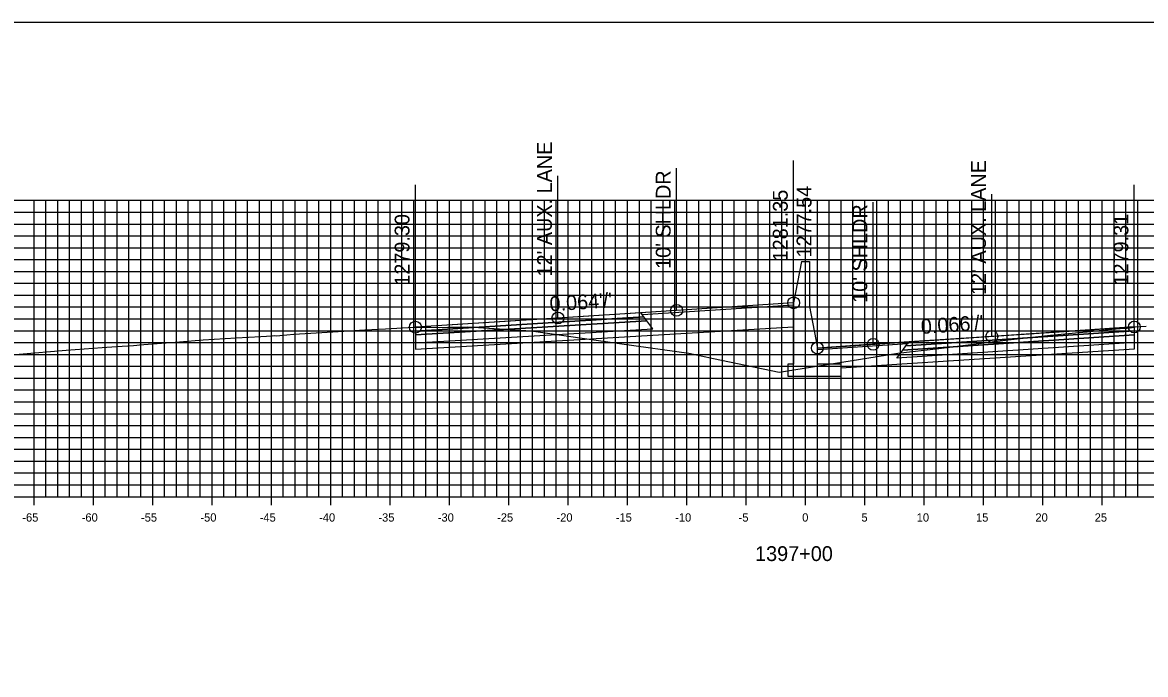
# Model space of a CAD drawing. Extents: x 674939 to 678919, y 750652 to 765176.
# Drawn here: x 678672.6 to 678767.2, y 756147.6 to 756202.6 of the extents above; entities that cross this region are included whole.
import ezdxf

# ---------------------------------------------------------------- set-up
doc = ezdxf.new("R2010")
doc.units = 0
for name, color, linetype in [('R_Alt Surface', 7, 'Continuous'), ('R_Axis', 7, 'Continuous'), ('R_Axis Annot', 7, 'Continuous'), ('R_Exist Surface', 7, 'Continuous'), ('R_Fin Surface', 7, 'Continuous'), ('R_Grid', 7, 'Continuous'), ('R_No Plot', 7, 'Continuous'), ('R_Proposed Road', 7, 'Continuous'), ('R_Xsect Elev', 7, 'Continuous'), ('R_Xsect Slope', 7, 'Continuous')]:
    doc.layers.add(name, color=color, linetype=linetype)

msp = doc.modelspace()

# ---------------------------------------------------------------- linework, layer by layer
at = {"layer": 'R_Alt Surface'}
for points in [[(678705.669, 756176.52), (678705.669, 756176.19), (678725.169, 756177.393), (678724.919, 756177.733)], [(678705.669, 756176.19), (678705.669, 756175.53), (678725.669, 756176.713), (678725.169, 756177.393)], [(678766.232, 756176.205), (678766.232, 756175.545), (678746.232, 756174.244), (678746.732, 756174.924)], [(678766.232, 756176.535), (678766.232, 756176.205), (678746.732, 756174.924), (678746.982, 756175.264)]]:
    msp.add_lwpolyline(points, close=True, dxfattribs=at)
for points in [[(678725.669, 756176.173), (678737.533, 756176.875)], [(678705.669, 756175.53), (678705.669, 756174.99), (678725.669, 756176.173)], [(678766.232, 756175.545), (678766.233, 756175.005), (678746.232, 756173.704)], [(678746.232, 756173.704), (678741.533, 756173.398)]]:
    msp.add_lwpolyline(points, dxfattribs=at)
at = {"layer": 'R_Axis'}
for p, q in [((678638.533, 756162.551), (678838.533, 756162.551)), ((678673.533, 756161.851), (678673.533, 756163.251)), ((678678.533, 756161.851), (678678.533, 756163.251)), ((678683.533, 756161.851), (678683.533, 756163.251)), ((678688.533, 756161.851), (678688.533, 756163.251)), ((678693.533, 756161.851), (678693.533, 756163.251)), ((678698.533, 756161.851), (678698.533, 756163.251)), ((678703.533, 756161.851), (678703.533, 756163.251)), ((678708.533, 756161.851), (678708.533, 756163.251)), ((678713.533, 756161.851), (678713.533, 756163.251)), ((678718.533, 756161.851), (678718.533, 756163.251)), ((678723.533, 756161.851), (678723.533, 756163.251)), ((678728.533, 756161.851), (678728.533, 756163.251)), ((678733.533, 756161.851), (678733.533, 756163.251)), ((678738.533, 756161.851), (678738.533, 756163.251)), ((678743.533, 756161.851), (678743.533, 756163.251)), ((678748.533, 756161.851), (678748.533, 756163.251)), ((678753.533, 756161.851), (678753.533, 756163.251)), ((678758.533, 756161.851), (678758.533, 756163.251)), ((678763.533, 756161.851), (678763.533, 756163.251))]:
    msp.add_line(p, q, dxfattribs=at)
at = {"layer": 'R_Exist Surface'}
msp.add_lwpolyline([(678672.271, 756174.584), (678676.237, 756174.904), (678679.267, 756175.135), (678680.474, 756175.216), (678680.951, 756175.239), (678681.915, 756175.309), (678682.198, 756175.334), (678682.432, 756175.353), (678682.785, 756175.385), (678685.793, 756175.625), (678687.792, 756175.776), (678690.551, 756175.952), (678692.631, 756176.073), (678693.593, 756176.131), (678693.753, 756176.134), (678693.993, 756176.127), (678694.233, 756176.159), (678695.433, 756176.265), (678696.392, 756176.325), (678699.623, 756176.514), (678701.393, 756176.628), (678703.136, 756176.715), (678705.542, 756176.849), (678705.669, 756176.85), (678705.84, 756176.858), (678706.311, 756176.86), (678706.953, 756176.839), (678707.672, 756176.827), (678708.39, 756176.85), (678709.032, 756176.861), (678709.631, 756176.857), (678709.952, 756176.858), (678710.087, 756176.874), (678712.311, 756176.744), (678715.412, 756176.541), (678723.066, 756175.455), (678728.703, 756174.647), (678730.785, 756174.22), (678736.299, 756173.049), (678743.705, 756174.231), (678746.312, 756174.648), (678749.77, 756175.041), (678755.606, 756175.775), (678759.165, 756176.168), (678761.896, 756176.432), (678761.896, 756176.431), (678762.265, 756176.465), (678762.518, 756176.488), (678763.526, 756176.604), (678764.044, 756176.66), (678765.049, 756176.726), (678765.644, 756176.776), (678765.895, 756176.804), (678766.042, 756176.828), (678766.168, 756176.861), (678766.232, 756176.865), (678766.309, 756176.877), (678767.245, 756176.928)], dxfattribs=at)
at = {"layer": 'R_Fin Surface'}
for points in [[(678737.533, 756178.901), (678727.669, 756178.266), (678717.669, 756177.622), (678705.669, 756176.85)], [(678766.232, 756176.865), (678754.232, 756176.068), (678744.232, 756175.404), (678739.533, 756175.093)]]:
    msp.add_lwpolyline(points, dxfattribs=at)
for points in [[(678724.787, 756177.913), (678737.533, 756178.741), (678737.533, 756178.901), (678724.669, 756178.073)], [(678705.669, 756176.85), (678705.669, 756176.52), (678724.919, 756177.733), (678724.669, 756178.073)], [(678766.232, 756176.865), (678766.232, 756176.535), (678746.982, 756175.264), (678747.232, 756175.604)], [(678747.114, 756175.444), (678739.533, 756174.933), (678739.533, 756175.093), (678747.232, 756175.604)]]:
    msp.add_lwpolyline(points, close=True, dxfattribs=at)
at = {"layer": 'R_Grid'}
for p, q in [((678638.533, 756187.551), (678838.533, 756187.551)), ((678673.533, 756162.551), (678673.533, 756187.551)), ((678674.533, 756162.551), (678674.533, 756187.551)), ((678675.533, 756162.551), (678675.533, 756187.551)), ((678676.533, 756162.551), (678676.533, 756187.551)), ((678677.533, 756162.551), (678677.533, 756187.551)), ((678678.533, 756162.551), (678678.533, 756187.551)), ((678679.533, 756162.551), (678679.533, 756187.551)), ((678680.533, 756162.551), (678680.533, 756187.551)), ((678681.533, 756162.551), (678681.533, 756187.551)), ((678682.533, 756162.551), (678682.533, 756187.551)), ((678683.533, 756162.551), (678683.533, 756187.551)), ((678684.533, 756162.551), (678684.533, 756187.551)), ((678685.533, 756162.551), (678685.533, 756187.551)), ((678686.533, 756162.551), (678686.533, 756187.551)), ((678687.533, 756162.551), (678687.533, 756187.551)), ((678688.533, 756162.551), (678688.533, 756187.551)), ((678689.533, 756162.551), (678689.533, 756187.551)), ((678690.533, 756162.551), (678690.533, 756187.551)), ((678691.533, 756162.551), (678691.533, 756187.551)), ((678692.533, 756162.551), (678692.533, 756187.551)), ((678693.533, 756162.551), (678693.533, 756187.551)), ((678694.533, 756162.551), (678694.533, 756187.551)), ((678695.533, 756162.551), (678695.533, 756187.551)), ((678696.533, 756162.551), (678696.533, 756187.551)), ((678697.533, 756162.551), (678697.533, 756187.551)), ((678698.533, 756162.551), (678698.533, 756187.551)), ((678699.533, 756162.551), (678699.533, 756187.551)), ((678700.533, 756162.551), (678700.533, 756187.551)), ((678701.533, 756162.551), (678701.533, 756187.551)), ((678702.533, 756162.551), (678702.533, 756187.551)), ((678703.533, 756162.551), (678703.533, 756187.551)), ((678704.533, 756162.551), (678704.533, 756187.551)), ((678705.533, 756162.551), (678705.533, 756187.551)), ((678706.533, 756162.551), (678706.533, 756187.551)), ((678707.533, 756162.551), (678707.533, 756187.551)), ((678708.533, 756162.551), (678708.533, 756187.551)), ((678709.533, 756162.551), (678709.533, 756187.551)), ((678710.533, 756162.551), (678710.533, 756187.551)), ((678711.533, 756162.551), (678711.533, 756187.551)), ((678712.533, 756162.551), (678712.533, 756187.551)), ((678713.533, 756162.551), (678713.533, 756187.551)), ((678714.533, 756162.551), (678714.533, 756187.551)), ((678715.533, 756162.551), (678715.533, 756187.551)), ((678716.533, 756162.551), (678716.533, 756187.551)), ((678717.533, 756162.551), (678717.533, 756187.551)), ((678718.533, 756162.551), (678718.533, 756187.551)), ((678719.533, 756162.551), (678719.533, 756187.551)), ((678720.533, 756162.551), (678720.533, 756187.551)), ((678721.533, 756162.551), (678721.533, 756187.551)), ((678722.533, 756162.551), (678722.533, 756187.551)), ((678723.533, 756162.551), (678723.533, 756187.551)), ((678724.533, 756162.551), (678724.533, 756187.551)), ((678725.533, 756162.551), (678725.533, 756187.551)), ((678726.533, 756162.551), (678726.533, 756187.551)), ((678727.533, 756162.551), (678727.533, 756187.551)), ((678728.533, 756162.551), (678728.533, 756187.551)), ((678729.533, 756162.551), (678729.533, 756187.551)), ((678730.533, 756162.551), (678730.533, 756187.551)), ((678731.533, 756162.551), (678731.533, 756187.551)), ((678732.533, 756162.551), (678732.533, 756187.551)), ((678733.533, 756162.551), (678733.533, 756187.551)), ((678734.533, 756162.551), (678734.533, 756187.551)), ((678735.533, 756162.551), (678735.533, 756187.551)), ((678736.533, 756162.551), (678736.533, 756187.551)), ((678737.533, 756162.551), (678737.533, 756187.551)), ((678738.533, 756162.551), (678738.533, 756187.551)), ((678739.533, 756162.551), (678739.533, 756187.551)), ((678740.533, 756162.551), (678740.533, 756187.551)), ((678741.533, 756162.551), (678741.533, 756187.551)), ((678742.533, 756162.551), (678742.533, 756187.551)), ((678743.533, 756162.551), (678743.533, 756187.551)), ((678744.533, 756162.551), (678744.533, 756187.551)), ((678745.533, 756162.551), (678745.533, 756187.551)), ((678746.533, 756162.551), (678746.533, 756187.551)), ((678747.533, 756162.551), (678747.533, 756187.551)), ((678748.533, 756162.551), (678748.533, 756187.551)), ((678749.533, 756162.551), (678749.533, 756187.551)), ((678750.533, 756162.551), (678750.533, 756187.551)), ((678751.533, 756162.551), (678751.533, 756187.551)), ((678752.533, 756162.551), (678752.533, 756187.551)), ((678753.533, 756162.551), (678753.533, 756187.551)), ((678754.533, 756162.551), (678754.533, 756187.551)), ((678755.533, 756162.551), (678755.533, 756187.551)), ((678756.533, 756162.551), (678756.533, 756187.551)), ((678757.533, 756162.551), (678757.533, 756187.551)), ((678758.533, 756162.551), (678758.533, 756187.551)), ((678759.533, 756162.551), (678759.533, 756187.551)), ((678760.533, 756162.551), (678760.533, 756187.551)), ((678761.533, 756162.551), (678761.533, 756187.551)), ((678762.533, 756162.551), (678762.533, 756187.551)), ((678763.533, 756162.551), (678763.533, 756187.551)), ((678764.533, 756162.551), (678764.533, 756187.551)), ((678765.533, 756162.551), (678765.533, 756187.551)), ((678766.533, 756162.551), (678766.533, 756187.551)), ((678638.533, 756186.551), (678838.533, 756186.551)), ((678638.533, 756185.551), (678838.533, 756185.551)), ((678638.533, 756184.551), (678838.533, 756184.551)), ((678638.533, 756183.551), (678838.533, 756183.551)), ((678638.533, 756182.551), (678838.533, 756182.551)), ((678638.533, 756181.551), (678838.533, 756181.551)), ((678638.533, 756180.551), (678838.533, 756180.551)), ((678638.533, 756179.551), (678838.533, 756179.551)), ((678638.533, 756178.551), (678838.533, 756178.551)), ((678638.533, 756177.551), (678838.533, 756177.551)), ((678638.533, 756176.551), (678838.533, 756176.551)), ((678638.533, 756175.551), (678838.533, 756175.551)), ((678638.533, 756174.551), (678838.533, 756174.551)), ((678638.533, 756173.551), (678838.533, 756173.551)), ((678638.533, 756172.551), (678838.533, 756172.551)), ((678638.533, 756171.551), (678838.533, 756171.551)), ((678638.533, 756170.551), (678838.533, 756170.551)), ((678638.533, 756169.551), (678838.533, 756169.551)), ((678638.533, 756168.551), (678838.533, 756168.551)), ((678638.533, 756167.551), (678838.533, 756167.551)), ((678638.533, 756166.551), (678838.533, 756166.551)), ((678638.533, 756165.551), (678838.533, 756165.551)), ((678638.533, 756164.551), (678838.533, 756164.551)), ((678638.533, 756163.551), (678838.533, 756163.551)), ((678638.533, 756162.551), (678838.533, 756162.551))]:
    msp.add_line(p, q, dxfattribs=at)
at = {"layer": 'R_No Plot'}
msp.add_lwpolyline([(678578.533, 755982.551), (678918.533, 755982.551), (678918.533, 756202.551), (678578.533, 756202.551)], close=True, dxfattribs=at)
for centre in [(678737.533, 756178.901), (678727.669, 756178.266), (678717.669, 756177.622), (678705.669, 756176.85), (678754.232, 756176.068), (678766.232, 756176.865), (678744.232, 756175.404), (678739.533, 756175.093)]:
    msp.add_circle(centre, 0.5, dxfattribs=at)
at = {"layer": 'R_Proposed Road'}
for points in [[(678738.203, 756182.401), (678737.533, 756178.901)], [(678738.203, 756182.401), (678738.203, 756182.401)], [(678738.203, 756182.401), (678738.863, 756182.401)], [(678738.863, 756182.401), (678738.863, 756178.593)], [(678737.533, 756178.901), (678737.533, 756173.718), (678737.033, 756173.718), (678737.033, 756172.718), (678741.533, 756172.718), (678741.533, 756173.718), (678739.533, 756173.718), (678739.533, 756175.093)], [(678738.863, 756178.593), (678739.533, 756175.093)]]:
    msp.add_lwpolyline(points, dxfattribs=at)
at = {"layer": 'R_Xsect Elev'}
for p, q in [((678737.533, 756178.901), (678737.533, 756190.901)), ((678727.669, 756178.266), (678727.669, 756190.266)), ((678717.669, 756177.622), (678717.669, 756189.622)), ((678766.232, 756176.865), (678766.232, 756188.865)), ((678705.669, 756176.85), (678705.669, 756188.85)), ((678754.232, 756176.068), (678754.232, 756188.068)), ((678739.533, 756175.093), (678739.533, 756187.093)), ((678744.232, 756175.404), (678744.232, 756187.404))]:
    msp.add_line(p, q, dxfattribs=at)

# ---------------------------------------------------------------- texts
at = {"layer": 'R_Axis Annot'}
for s, height, p in [('-65', 0.7, (678672.546, 756160.451)), ('-60', 0.7, (678677.552, 756160.451)), ('-55', 0.7, (678682.546, 756160.451)), ('-50', 0.7, (678687.552, 756160.451)), ('-45', 0.7, (678692.546, 756160.451)), ('-40', 0.7, (678697.552, 756160.451)), ('-35', 0.7, (678702.546, 756160.451)), ('-30', 0.7, (678707.552, 756160.451)), ('-25', 0.7, (678712.546, 756160.451)), ('-20', 0.7, (678717.552, 756160.451)), ('-15', 0.7, (678722.546, 756160.451)), ('-10', 0.7, (678727.552, 756160.451)), ('-5', 0.7, (678732.896, 756160.451)), ('0', 0.7, (678738.252, 756160.451)), ('5', 0.7, (678743.246, 756160.451)), ('10', 0.7, (678747.902, 756160.451)), ('15', 0.7, (678752.896, 756160.451)), ('20', 0.7, (678757.902, 756160.451)), ('25', 0.7, (678762.896, 756160.451)), ('1397+00', 1.25, (678734.281, 756157.126))]:
    msp.add_text(s, height=height, dxfattribs=at).set_placement(p)
at = {"layer": 'R_Xsect Elev'}
for s, p in [("12' AUX. LANE", (678717.169, 756181.122)), ("12' AUX. LANE", (678753.732, 756179.568)), ("10' SHLDR", (678727.169, 756181.766)), ('1281.35', (678737.033, 756182.401)), ('1277.54', (678739.033, 756182.731)), ("10' SHLDR", (678743.732, 756178.904)), ('1279.30', (678705.169, 756180.35)), ('1279.31', (678765.732, 756180.365))]:
    msp.add_text(s, height=1.25, rotation=90, dxfattribs=at).set_placement(p)
at = {"layer": 'R_Xsect Slope'}
for s, rotation, p in [("0.064'/'", 3.68424, (678717.009, 756178.181)), ("0.066'/'", 3.79697, (678748.29, 756176.275))]:
    msp.add_text(s, height=1.25, rotation=rotation, dxfattribs=at).set_placement(p)

doc.saveas('drawing.dxf')
